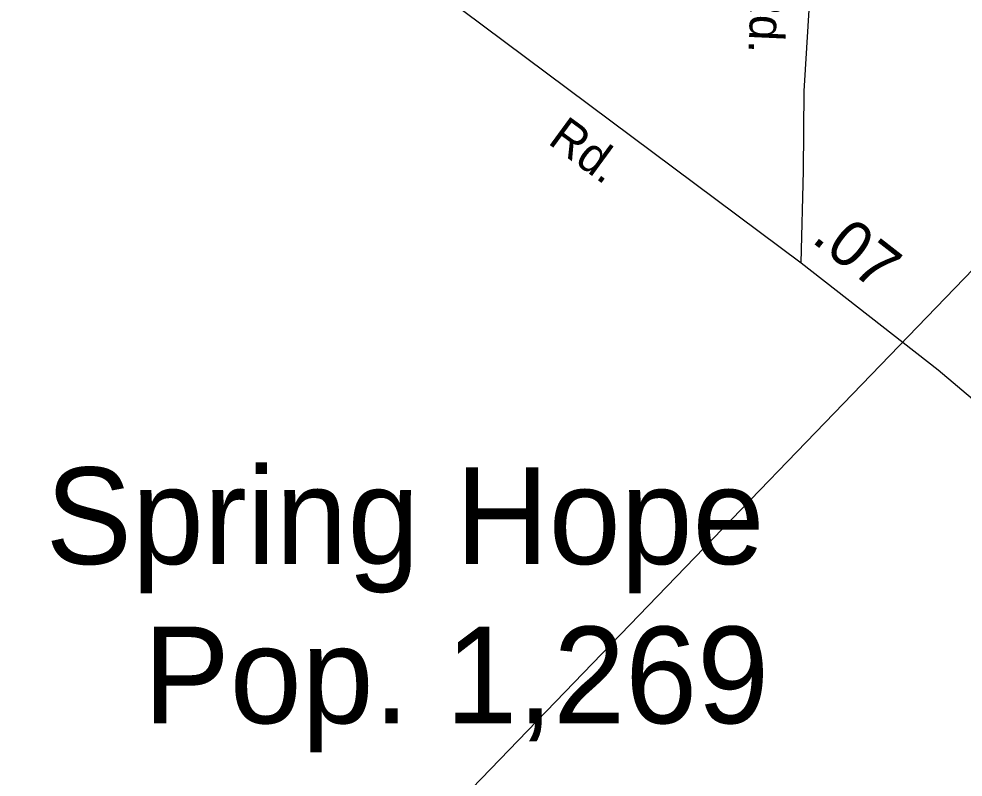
# Model space of a CAD drawing. Extents: x 2220236 to 2384410, y 720751 to 894131.
# Drawn here: x 2258750 to 2261337, y 800418 to 802496 of the extents above; entities that cross this region are included whole.
import ezdxf

# ---------------------------------------------------------------- set-up
doc = ezdxf.new("R2010")
doc.units = 0
for name, color, linetype in [('Exist Boundary Political City Limit New', 7, 'Continuous'), ('Exist Civil Demographics City Label', 7, 'Continuous'), ('Exist Road Secondary Mileage Hundredths English Label', 7, 'Continuous'), ('Exist Road Secondary Type 51 Attributed', 7, 'Continuous'), ('Exist Road Secondary Type 51 Label', 7, 'Continuous'), ('Map Preparation Boundary City Limit Buffer Line', 7, 'Continuous')]:
    doc.layers.add(name, color=color, linetype=linetype)

msp = doc.modelspace()

# ---------------------------------------------------------------- linework, layer by layer
at = {"layer": 'Exist Boundary Political City Limit New'}
msp.add_lwpolyline([(2259991.2, 800386.9), (2261645.5, 802100.6)], dxfattribs=at)
at = {"layer": 'Exist Road Secondary Type 51 Attributed'}
for points in [[(2257473.9, 803679), (2257644.2, 803648), (2257953.7, 803590.2), (2258242.7, 803530.3), (2258500.7, 803486.9), (2258641, 803458), (2258711.2, 803437.4), (2258775.1, 803404.3), (2258872.1, 803338.2), (2259034.2, 803216.4), (2260893.7, 801827.6)], [(2260893.7, 801827.6), (2260899.8, 802079.5), (2260901.9, 802298.5), (2260916.4, 802535.9)], [(2260893.7, 801827.6), (2261269, 801534.6), (2261492.6, 801345.5), (2261654.9, 801184.8), (2261730.5, 801107.6), (2261765.1, 801076.1), (2261815.5, 801027.2), (2261946.3, 800899.6), (2262037.6, 800809.7), (2262481.8, 800348), (2262803.1, 800062.3)]]:
    msp.add_lwpolyline(points, dxfattribs=at)
at = {"layer": 'Map Preparation Boundary City Limit Buffer Line'}
msp.add_lwpolyline([(2259991.2, 800386.9), (2261645.5, 802100.6)], dxfattribs=at)

# ---------------------------------------------------------------- texts
at = {"layer": 'Exist Civil Demographics City Label'}
for s, p in [('Spring Hope', (2258823.3, 801001.8)), ('Pop. 1,269', (2259091.5, 800565.4))]:
    msp.add_text(s, height=265, dxfattribs=at).set_placement(p)
at = {"layer": 'Exist Road Secondary Mileage Hundredths English Label'}
msp.add_text('.07', height=125, rotation=322.0243, dxfattribs=at).set_placement((2260918.4, 801887.6))
at = {"layer": 'Exist Road Secondary Type 51 Label'}
for rotation, p in [(267.383, (2260758, 802600.7)), (323.7985, (2260196.4, 802156.7))]:
    msp.add_text('Rd.', height=95, rotation=rotation, dxfattribs=at).set_placement(p)

doc.saveas('drawing.dxf')
